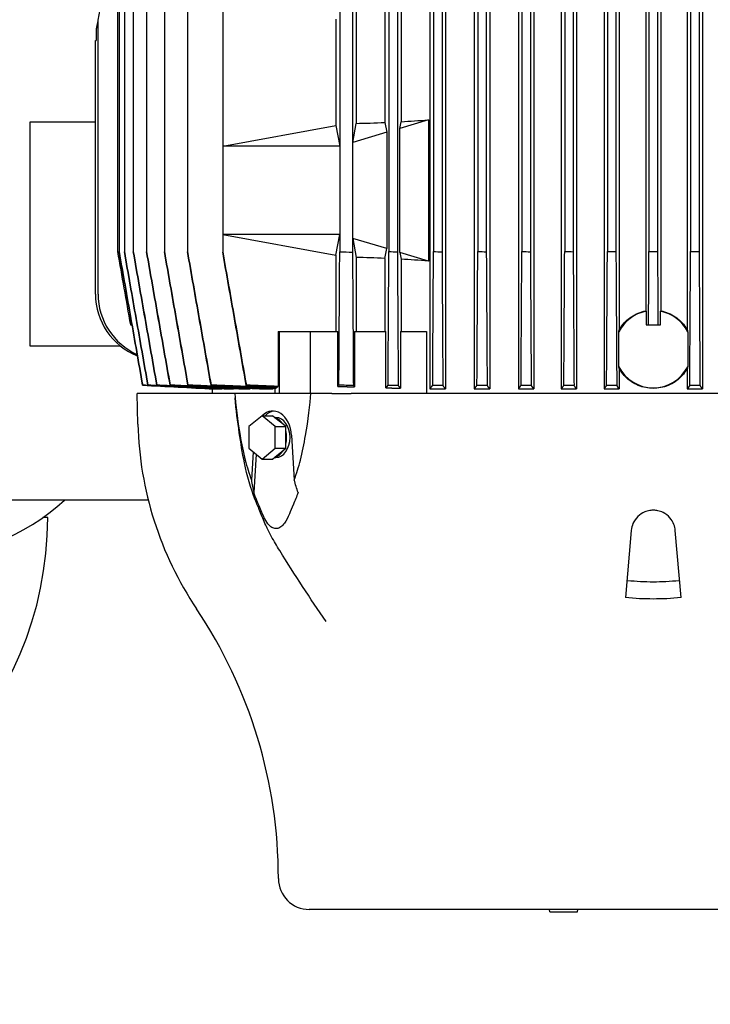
# Model space of a CAD drawing. Header units: inches. Extents: x 24 to 1128, y -69 to 748.
# Tile 302 of 656: x 380 to 392, y 579 to 597. Entities that reach past the tile are written whole.
import ezdxf

# ---------------------------------------------------------------- set-up
doc = ezdxf.new("R2010")
doc.units = ezdxf.units.IN
doc.header["$LTSCALE"] = 32
doc.header["$MEASUREMENT"] = 0
doc.layers.add('Dimension (ANSI)', color=7, linetype='Continuous', lineweight=25)
doc.layers.add('Visible (ANSI)', color=7, linetype='Continuous', lineweight=30)
doc.styles.add('Note Text (ANSI)', font='tahoma.ttf')
doc.dimstyles.new('SB Fraction-16 (ANSI)', dxfattribs={"dimscale": 32, "dimtxt": 0.125, "dimasz": 0.098425, "dimexe": 0.125, "dimexo": 0.0625, "dimgap": 0.031496, "dimtad": 0, "dimtih": 1, "dimtoh": 1, "dimdec": 4, "dimrnd": 1e-08, "dimzin": 0, "dimdsep": 46, "dimlunit": 5, "dimtxsty": 'Note Text (ANSI)', "dimcen": 0.09, "dimdle": 0.393701, "dimclrd": 256, "dimclre": 256, "dimclrt": 256, "dimadec": 0, "dimazin": 3, "dimtfac": 0.96, "dimtofl": 0, "dimtmove": 0, "dimatfit": 3, "dimfxl": 1, "dimfrac": 2, "dimtolj": 1, "dimtzin": 12, "dimlwd": -1, "dimlwe": -1, "dimarcsym": 0})

# ---------------------------------------------------------------- blocks, each defined once
blk = doc.blocks.new('*D18')
at = {"layer": 'Defpoints', "color": 0, "transparency": 16777216}
for p in [(468.781, 692.669), (316.974, 544.669), (468.781, 544.669)]:
    blk.add_point(p, dxfattribs=at)
at = {"layer": 'Dimension (ANSI)', "transparency": 16777216}
for p, q in [((466.781, 692.669), (312.974, 692.669)), ((316.974, 689.519), (316.974, 626.768)), ((316.974, 547.818), (316.974, 620.569)), ((466.781, 544.669), (312.974, 544.669))]:
    blk.add_line(p, q, dxfattribs=at)
for points in [[(316.449, 689.519), (317.499, 689.519), (316.974, 692.669)], [(316.449, 547.818), (317.499, 547.818), (316.974, 544.669)]]:
    blk.add_solid(points, dxfattribs=at)
at = {"layer": 'Dimension (ANSI)', "transparency": 16777216, "insert": (312.872, 625.76), "char_height": 4, "attachment_point": 1, "style": 'Note Text (ANSI)'}
blk.add_mtext('\\A1;148', dxfattribs=at)

msp = doc.modelspace()

# ---------------------------------------------------------------- linework, layer by layer
at = {"layer": 'Visible (ANSI)'}
for p, q in [((387.47639, 609.31912), (387.47639, 590.02778)), ((387.75855, 609.31912), (387.75855, 590.02778)), ((388.27036, 609.31912), (388.27036, 590.02778)), ((388.54769, 609.31912), (388.54769, 590.02778)), ((389.0595, 609.31912), (389.0595, 590.02778)), ((389.33353, 609.31912), (389.33353, 590.02778)), ((389.82566, 609.31912), (389.82566, 590.02778)), ((390.0976, 609.31912), (390.0976, 590.02778)), ((390.58973, 609.31912), (390.58973, 590.02778)), ((392.34653, 609.31912), (392.34653, 590.02778)), ((390.8605, 608.26395), (390.8605, 591.08295)), ((392.07577, 608.26395), (392.07577, 591.08295)), ((391.33294, 607.92535), (391.33294, 591.42155)), ((391.60333, 607.92535), (391.60333, 591.42155)), ((381.9012, 606.86818), (381.9012, 592.47873)), ((381.93105, 606.86788), (381.93105, 592.47903)), ((382.02453, 606.86762), (382.02453, 592.47928)), ((382.18405, 606.86743), (382.18405, 592.47947)), ((382.42086, 606.86731), (382.42086, 592.47959)), ((382.73934, 606.86727), (382.73934, 592.47963)), ((386.0983, 606.87692), (386.0983, 592.46998)), ((386.74763, 606.86734), (386.74763, 592.47956)), ((386.89971, 606.87142), (386.89971, 592.47548)), ((387.54419, 606.86727), (387.54419, 592.47963)), ((387.69627, 606.87066), (387.69627, 592.47624)), ((388.33503, 606.86731), (388.33503, 592.47959)), ((388.4871, 606.87001), (388.4871, 592.4769)), ((389.12192, 606.86743), (389.12192, 592.47947)), ((389.274, 606.86944), (389.274, 592.47747)), ((389.88652, 606.86762), (389.88652, 592.47928)), ((390.0386, 606.86895), (390.0386, 592.47795)), ((390.64952, 606.86788), (390.64952, 592.47903)), ((390.8016, 606.86853), (390.8016, 592.47837)), ((391.39209, 606.86818), (391.39209, 592.47873)), ((391.54417, 606.86818), (391.54417, 592.47873)), ((392.13467, 606.86853), (392.13467, 592.47837)), ((392.28674, 606.86788), (392.28674, 592.47903)), ((385.87018, 604.98841), (385.87018, 594.35849)), ((383.15143, 604.66664), (383.15143, 592.47956)), ((386.16356, 604.57876), (386.16356, 594.76814)), ((386.67537, 604.56294), (386.67537, 594.78396)), ((386.96458, 604.54823), (386.96458, 594.79867)), ((383.78034, 604.36029), (383.78034, 594.35849)), ((381.55493, 591.7207), (381.55493, 596.61202)), ((385.79967, 596.62587), (385.79967, 594.72773)), ((381.51884, 596.4451), (381.51884, 596.24825)), ((381.5075, 596.24825), (381.51884, 596.24825)), ((381.5075, 591.7207), (381.5075, 596.24825)), ((380.34313, 590.79353), (380.34313, 594.79353)), ((380.34313, 594.79353), (381.5075, 594.79353)), ((386.10299, 594.42807), (386.16356, 594.76814)), ((386.67537, 594.78396), (386.70876, 594.60911)), ((387.45348, 594.83167), (386.94331, 594.6792)), ((386.94331, 594.6792), (386.96458, 594.79867)), ((387.45348, 594.83167), (387.45348, 592.31051)), ((383.78034, 594.35849), (385.79967, 594.72773)), ((385.79967, 594.72773), (385.87018, 594.35849)), ((386.70876, 594.60911), (386.10299, 594.42807)), ((386.70876, 594.60911), (386.70876, 592.53307)), ((386.94331, 592.46298), (386.94331, 594.6792)), ((386.10299, 592.71411), (386.10299, 594.42807)), ((383.78034, 594.35849), (383.78034, 592.78369)), ((385.87018, 594.35849), (383.78034, 594.35849)), ((385.87018, 594.35849), (385.87018, 592.78369)), ((383.78034, 592.78369), (385.79967, 592.41445)), ((383.78034, 592.78369), (383.78034, 592.47724)), ((385.87018, 592.78369), (383.78034, 592.78369)), ((385.79967, 592.41445), (385.87018, 592.78369)), ((385.87018, 592.78369), (385.87018, 592.47724)), ((386.10299, 592.71411), (386.16356, 592.37404)), ((386.70876, 592.53307), (386.10299, 592.71411)), ((381.93105, 592.47903), (381.93105, 592.47837)), ((382.02453, 592.47928), (382.02453, 592.47795)), ((382.18405, 592.47947), (382.18405, 592.47747)), ((382.42086, 592.47959), (382.42086, 592.4769)), ((382.73934, 592.47963), (382.73934, 592.47624)), ((383.15143, 592.47956), (383.15143, 592.47548)), ((383.78034, 592.47724), (383.78034, 592.46998)), ((386.67537, 592.35821), (386.70876, 592.53307)), ((385.79967, 592.41445), (385.79967, 591.0514)), ((386.16356, 592.37404), (386.16356, 591.0514)), ((386.67537, 592.35821), (386.67537, 591.0514)), ((386.94331, 592.46298), (386.96458, 592.34351)), ((387.45348, 592.31051), (386.94331, 592.46298)), ((386.96458, 592.34351), (386.96458, 591.0514)), ((391.33916, 591.41324), (391.33916, 591.16951)), ((391.5971, 591.16951), (391.5971, 591.41324)), ((382.13206, 591.16951), (382.1618, 591.16951)), ((391.33916, 591.16951), (391.38403, 591.16951)), ((391.38403, 591.16951), (391.55223, 591.16951)), ((391.55223, 591.16951), (391.5971, 591.16951)), ((384.76963, 591.0514), (384.76963, 590.07379)), ((384.76963, 591.0514), (384.78681, 591.0514)), ((384.78681, 591.0514), (384.78681, 589.94904)), ((384.78681, 591.0514), (385.34359, 591.0514)), ((385.34359, 591.0514), (385.83564, 591.0514)), ((385.34359, 591.0514), (385.34359, 589.94904)), ((385.83564, 590.07379), (385.83564, 591.0514)), ((386.13248, 591.0514), (386.69217, 591.0514)), ((386.13248, 591.0514), (386.13248, 590.06436)), ((386.69217, 590.04755), (386.69217, 591.0514)), ((386.95485, 591.0514), (387.4202, 591.0514)), ((386.95485, 591.0514), (386.95485, 590.04013)), ((387.4202, 591.0514), (387.4202, 589.94904)), ((390.85349, 590.42515), (390.85349, 591.04773)), ((392.08278, 591.04773), (392.08278, 590.42515)), ((381.95707, 590.79353), (380.34313, 590.79353)), ((390.8605, 590.38994), (390.8605, 590.02778)), ((392.07577, 590.38994), (392.07577, 590.02778)), ((383.59412, 590.02901), (383.59412, 589.94904)), ((383.6176, 590.02778), (383.64327, 590.02778)), ((383.64327, 590.03147), (383.64327, 590.02778)), ((383.71431, 590.02778), (383.76733, 590.02778)), ((383.76733, 590.03398), (383.76733, 590.02778)), ((383.88898, 590.02778), (383.97156, 590.02778)), ((383.97156, 590.03688), (383.97156, 590.02778)), ((384.15574, 590.02778), (384.27269, 590.02778)), ((384.27269, 590.03959), (384.27269, 590.02778)), ((384.5227, 590.02778), (384.68093, 590.02778)), ((384.68093, 590.04234), (384.68093, 590.02778)), ((384.71429, 590.04085), (384.71429, 589.94904)), ((384.73972, 590.06518), (384.73972, 590.04755)), ((387.47639, 590.02778), (387.75855, 590.02778)), ((388.27036, 590.02778), (388.54769, 590.02778)), ((389.0595, 590.02778), (389.33353, 590.02778)), ((389.82566, 590.02778), (390.0976, 590.02778)), ((390.58973, 590.02778), (390.8605, 590.02778)), ((392.07577, 590.02778), (392.34653, 590.02778)), ((383.99555, 589.94904), (382.25141, 589.94904)), ((382.26584, 589.39786), (382.25141, 589.94904)), ((383.99555, 589.94904), (383.99714, 589.94904)), ((385.35377, 589.94904), (383.99714, 589.94904)), ((385.72951, 589.94904), (385.35377, 589.94904)), ((385.72951, 589.94904), (386.07291, 589.94904)), ((396.86336, 589.94904), (386.07291, 589.94904)), ((384.48337, 589.54806), (384.24674, 589.35485)), ((384.48337, 589.54806), (384.66989, 589.54806)), ((384.72, 589.35485), (384.48337, 589.54806)), ((384.7133, 589.51261), (384.66989, 589.54806)), ((384.70677, 589.51794), (384.73113, 589.51794)), ((384.8631, 589.39029), (384.7133, 589.51261)), ((384.24674, 589.35485), (384.24674, 588.96843)), ((384.72, 589.35485), (384.90652, 589.35485)), ((384.72, 588.96843), (384.72, 589.35485)), ((384.90652, 589.35485), (384.8631, 589.39029)), ((384.90652, 589.28396), (384.90652, 589.35485)), ((384.90652, 589.03932), (384.90652, 589.28396)), ((385.00825, 589.20282), (385.0578, 588.40188)), ((384.24674, 588.96843), (384.48337, 588.77522)), ((384.48337, 588.77522), (384.72, 588.96843)), ((384.72, 588.96843), (384.90652, 588.96843)), ((384.8631, 588.93299), (384.90652, 588.96843)), ((384.90652, 588.96843), (384.90652, 589.03932)), ((384.32424, 588.90515), (384.29311, 588.40188)), ((384.37724, 588.86187), (384.33493, 588.17787)), ((384.66989, 588.77522), (384.7133, 588.81067)), ((384.70677, 588.80534), (384.73113, 588.80534)), ((384.7133, 588.81067), (384.8631, 588.93299)), ((384.48337, 588.77522), (384.66989, 588.77522)), ((382.45157, 588.04353), (379.96813, 588.04353)), ((380.65563, 587.73103), (380.5705, 587.73103)), ((391.07593, 587.50304), (390.97087, 586.30221)), ((391.96539, 586.30221), (391.86034, 587.50304)), ((397.60987, 580.73644), (385.3264, 580.73644)), ((389.62072, 580.69707), (389.61378, 580.73644)), ((389.62072, 580.69707), (390.11408, 580.69707)), ((390.11408, 580.69707), (390.12102, 580.73644))]:
    msp.add_line(p, q, dxfattribs=at)
for centre, radius, start, end in [((366.9891, 599.67345), 14.88408, 348.130396, 11.869604), ((394.68701, 865.74601), 273.41096, 268.1520335, 268.1998614), ((393.1243, 827.20181), 234.80884, 268.4438347, 268.4809565), ((392.3188, 803.41324), 210.98765, 268.7032984, 268.7446066), ((391.86379, 787.33005), 194.88241, 268.9624816, 269.0071995), ((391.62161, 776.48488), 184.02239, 269.2216916, 269.2690452), ((391.51133, 769.65898), 177.18715, 269.4745885, 269.5237664), ((391.47321, 765.8259), 173.34883, 269.7277512, 269.7780166), ((391.46813, 764.62717), 172.14846, 269.9746923, 270.0253077), ((391.46306, 765.8259), 173.34883, 270.2219834, 270.2722488), ((391.46813, 590.73644), 0.68898, 100.788848, 153.13993), ((391.46813, 590.73644), 0.68898, 26.86007, 79.211152), ((391.46813, 590.73644), 0.68898, 206.86007, 333.13993), ((388.48405, 589.56069), 6.22034, 181.5, 213.774099), ((378.40563, 590.79303), 3.75, 227.155336, 312.844664), ((374.40563, 587.73103), 6.25, 270, 0), ((376.1138, 581.28762), 8.66142, 0, 33.774099), ((385.3264, 581.28762), 0.55118, 180, 270)]:
    msp.add_arc(centre, radius, start, end, dxfattribs=at)
for centre, major_axis, ratio, start_param, end_param in [((391.46813, 596.87572), (-7.86896, -1.54437), 0.18267581, 0.79578081, 0.88056218), ((391.46813, 596.87572), (-7.86896, -1.54437), 0.18267581, 0.92607715, 0.99993589), ((391.46813, 590.26646), (-7.86896, 1.54437), 0.18267581, 5.40262312, 5.4874045), ((391.46813, 590.26646), (-7.86896, 1.54437), 0.18267581, 5.28324942, 5.35710816), ((382.68901, 591.7207), (-1.18151, 0), 0.99965732, 0, 1.19787667), ((382.73724, 591.7207), (-1.18232, 0), 0.99897186, 0, 1.15041197), ((425.69573, 756.88195), (-43.34467, -166.78903), 0.00001417, 0.00381272, 0.00486557), ((424.5775, 761.30444), (-42.13428, -171.21648), 0.00011972, 0.00827899, 0.00930807), ((422.40587, 769.10362), (-39.80568, -179.02447), 0.0004194, 0.01274728, 0.01373678), ((418.50961, 781.27915), (-35.67718, -191.21396), 0.0010571, 0.01731971, 0.01825278), ((411.82432, 798.8012), (-28.6813, -208.75665), 0.00219871, 0.02184936, 0.02271084), ((400.25523, 823.44982), (-16.71382, -233.43573), 0.00407914, 0.02626653, 0.02704234), ((393.06089, 823.44982), (-233.65248, -13.34579), 0.99743829, 1.48684372, 1.48761953), ((392.31463, 798.80119), (-210.69023, -3.40343), 0.990691, 1.53208353, 1.53294501), ((391.87054, 781.27915), (-194.51062, -1.12104), 0.98303461, 1.54687801, 1.54781108), ((391.62642, 769.10362), (-183.39609, -0.35438), 0.97616102, 1.5551733, 1.5561628), ((391.51305, 761.30444), (-176.32462, -0.08834), 0.97102976, 1.56100174, 1.56203082), ((391.47343, 756.88195), (-172.32917, -0.00971), 0.96785145, 1.5658756, 1.56692848), ((391.46284, 756.88195), (-172.32917, 0.00971), 0.96785145, 1.57466417, 1.57571706), ((384.67545, 589.16164), (0, 0.47244), 0.70710678, 4.79965544, 6.8981029), ((384.73113, 589.16164), (0, 0.47244), 0.70710678, 0.08343009, 0.61302233), ((384.66989, 589.16164), (0, 0.3563), 0.70710678, 5.40916043, 6.11001263), ((384.73113, 589.16164), (0, -0.3563), 0.70710678, 0, 3.14159265), ((384.66989, 589.16164), (0, 0.3563), 0.70710678, 4.36196288, 5.06281508), ((384.66989, 589.16164), (0, -0.3563), 0.70710678, 0.17317268, 0.87402487)]:
    msp.add_ellipse(centre, major_axis=major_axis, ratio=ratio, start_param=start_param, end_param=end_param, dxfattribs=at)
for points, weights, degree in [([(381.55493, 596.61202), (381.54322, 596.55631), (381.53119, 596.50067), (381.51884, 596.4451)], [1, 0.999989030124, 0.999989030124, 1], 3), ([(390.85349, 591.04773), (390.8568, 591.06529), (390.8605, 591.08295)], [1.00322027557, 1.00194409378, 1.00052735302], 2), ([(392.07577, 591.08295), (392.07946, 591.06529), (392.08278, 591.04773)], [1.00052735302, 1.00194409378, 1.00322027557], 2), ([(390.8605, 590.38994), (390.8568, 590.40759), (390.85349, 590.42515)], [1.00052735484, 1.0019440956, 1.00322027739], 2), ([(392.08278, 590.42515), (392.07946, 590.40759), (392.07577, 590.38994)], [1.00322027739, 1.0019440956, 1.00052735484], 2), ([(383.64327, 590.02778), (383.04599, 590.05877), (382.35159, 590.09489)], [1.19349800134, 1.12011985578, 1.04519705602], 2), ([(382.44483, 590.09379), (383.12658, 590.0583), (383.71431, 590.02778)], [1.04861019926, 1.12292628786, 1.19580139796], 2), ([(383.76733, 590.02778), (383.1563, 590.05887), (382.44524, 590.09534)], [1.17956896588, 1.11214837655, 1.04225916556], 2), ([(382.60438, 590.09349), (383.29404, 590.05809), (383.88898, 590.02778)], [1.0465335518, 1.1150242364, 1.18120697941], 2), ([(383.97156, 590.02778), (383.3403, 590.05893), (382.60497, 590.09582)], [1.16745672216, 1.10516338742, 1.03946167], 2), ([(382.84127, 590.09322), (383.54679, 590.05783), (384.15574, 590.02778)], [1.0444117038, 1.10787831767, 1.16816423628], 2), ([(384.27269, 590.02778), (383.61225, 590.05892), (382.84206, 590.09636)], [1.15652631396, 1.09885480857, 1.03670498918], 2), ([(383.15989, 590.09299), (383.89119, 590.05752), (384.5227, 590.02778)], [1.0422886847, 1.10154062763, 1.15666365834], 2), ([(384.68093, 590.02778), (383.97965, 590.05881), (383.16084, 590.09694)], [1.14680766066, 1.09331136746, 1.03403279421], 2), ([(383.57219, 590.09282), (384.18517, 590.06443), (384.73054, 590.04013)], [1.03952749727, 1.08335399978, 1.12391584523], 2), ([(384.73972, 590.04755), (384.1884, 590.07052), (383.57327, 590.09759)], [1.10570106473, 1.07030953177, 1.03141966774], 2), ([(384.73054, 590.04013), (384.73509, 590.04373), (384.73972, 590.04755)], [1.12922777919, 1.12408065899, 1.11866819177], 2), ([(384.75926, 590.06436), (384.76439, 590.06894), (384.76963, 590.07379)], [1.06384136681, 1.05786121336, 1.05160544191], 2), ([(385.83564, 590.07379), (385.9856, 590.06894), (386.13248, 590.06436)], [1.05160544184, 1.05786121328, 1.06384136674], 2), ([(386.7329, 590.09759), (386.71142, 590.07052), (386.69217, 590.04755)], [1.03141966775, 1.07030953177, 1.10570106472], 2), ([(386.69217, 590.04755), (386.82465, 590.04373), (386.95485, 590.04013)], [1.11866819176, 1.12408065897, 1.12922777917], 2), ([(386.95485, 590.04013), (386.93581, 590.06443), (386.9144, 590.09282)], [1.12391584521, 1.08335399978, 1.03952749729], 2), ([(387.52948, 590.09694), (387.50088, 590.05881), (387.47639, 590.02778)], [1.03403279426, 1.09331136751, 1.14680766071], 2), ([(387.75855, 590.02778), (387.7365, 590.05752), (387.71096, 590.09299)], [1.15666365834, 1.10154062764, 1.0422886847], 2), ([(388.32032, 590.09636), (388.29342, 590.05892), (388.27036, 590.02778)], [1.03670498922, 1.09885480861, 1.156526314], 2), ([(388.54769, 590.02778), (388.52642, 590.05783), (388.50178, 590.09322)], [1.16816423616, 1.10787831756, 1.04441170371], 2), ([(389.10722, 590.09582), (389.08154, 590.05893), (389.0595, 590.02778)], [1.03946167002, 1.10516338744, 1.16745672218], 2), ([(389.33353, 590.02778), (389.31276, 590.05809), (389.28867, 590.09349)], [1.18120697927, 1.11502423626, 1.04653355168], 2), ([(389.87183, 590.09534), (389.847, 590.05887), (389.82566, 590.02778)], [1.04225916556, 1.11214837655, 1.17956896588], 2), ([(390.0976, 590.02778), (390.07708, 590.0583), (390.05327, 590.09379)], [1.19580139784, 1.12292628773, 1.04861019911], 2), ([(390.63484, 590.09489), (390.61059, 590.05877), (390.58973, 590.02778)], [1.04519705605, 1.12011985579, 1.19349800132], 2), ([(392.34653, 590.02778), (392.32568, 590.05877), (392.30143, 590.09489)], [1.19349800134, 1.12011985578, 1.04519705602], 2)]:
    msp.add_rational_spline(points, weights, degree=degree, dxfattribs=at)
for points, knots in [([(381.9012, 592.47873), (381.93968, 592.26052), (381.97815, 592.04232), (382.05511, 591.60592), (382.09358, 591.38772), (382.13206, 591.16951)], [0, 0, 0, 0, 1.68837967, 1.68837967, 3.37675935, 3.37675935, 3.37675935, 3.37675935]), ([(382.35139, 590.09413), (382.28133, 590.4915), (382.21128, 590.88888), (382.07117, 591.68363), (382.00111, 592.081), (381.93105, 592.47837)], [0, 0, 0, 0, 3.07473866, 3.07473866, 6.14947431, 6.14947431, 6.14947431, 6.14947431]), ([(382.02453, 592.47928), (382.09465, 592.08195), (382.16477, 591.68463), (382.305, 590.88998), (382.37512, 590.49266), (382.44524, 590.09534)], [0, 0, 0, 0, 3.07444802, 3.07444802, 6.14889604, 6.14889604, 6.14889604, 6.14889604]), ([(382.44483, 590.09379), (382.3748, 590.49114), (382.30475, 590.88853), (382.16465, 591.68322), (382.09459, 592.0806), (382.02453, 592.47795)], [0, 0, 0, 0, 3.07453993, 3.07453993, 6.14907395, 6.14907395, 6.14907395, 6.14907395]), ([(382.18405, 592.47947), (382.25421, 592.0822), (382.32437, 591.68491), (382.46468, 590.89038), (382.53483, 590.49309), (382.60497, 590.09582)], [0, 0, 0, 0, 3.07408921, 3.07408921, 6.14818069, 6.14818069, 6.14818069, 6.14818069]), ([(382.60438, 590.09349), (382.53435, 590.49081), (382.4643, 590.88816), (382.32419, 591.6828), (382.25412, 592.08015), (382.18405, 592.47747)], [0, 0, 0, 0, 3.07434214, 3.07434214, 6.14867972, 6.14867972, 6.14867972, 6.14867972]), ([(382.42086, 592.47959), (382.49108, 592.08239), (382.56129, 591.68518), (382.70169, 590.89078), (382.77188, 590.49356), (382.84206, 590.09636)], [0, 0, 0, 0, 3.07363819, 3.07363819, 6.14727905, 6.14727905, 6.14727905, 6.14727905]), ([(382.84127, 590.09322), (382.77124, 590.4905), (382.70119, 590.88779), (382.56106, 591.68234), (382.49097, 592.07963), (382.42086, 592.4769)], [0, 0, 0, 0, 3.07400873, 3.07400873, 6.14801435, 6.14801435, 6.14801435, 6.14801435]), ([(382.73934, 592.47963), (382.80962, 592.08252), (382.87989, 591.68541), (383.02039, 590.89118), (383.09062, 590.49406), (383.16084, 590.09694)], [0, 0, 0, 0, 3.07303087, 3.07303087, 6.14606472, 6.14606472, 6.14606472, 6.14606472]), ([(383.15989, 590.09299), (383.08986, 590.49021), (383.01979, 590.88743), (382.87961, 591.68184), (382.80949, 592.07905), (382.73934, 592.47624)], [0, 0, 0, 0, 3.07352424, 3.07352424, 6.14704694, 6.14704694, 6.14704694, 6.14704694]), ([(383.15143, 592.47956), (383.22178, 592.08258), (383.29212, 591.68558), (383.43273, 590.8916), (383.50301, 590.49459), (383.57327, 590.09759)], [0, 0, 0, 0, 3.0722279, 3.0722279, 6.14445907, 6.14445907, 6.14445907, 6.14445907]), ([(383.57219, 590.09282), (383.50213, 590.48994), (383.43204, 590.88706), (383.29179, 591.68128), (383.22163, 592.07838), (383.15143, 592.47548)], [0.00000001, 0.00000001, 0.00000001, 0.00000001, 3.07285421, 3.07285421, 6.14570848, 6.14570848, 6.14570848, 6.14570848]), ([(383.78034, 592.47724), (383.85083, 592.08042), (383.92128, 591.6836), (384.06212, 590.88994), (384.1325, 590.49311), (384.20286, 590.09627)], [0, 0, 0, 0, 3.07114779, 3.07114779, 6.14230411, 6.14230411, 6.14230411, 6.14230411]), ([(384.20116, 590.08821), (384.13111, 590.48519), (384.06102, 590.88215), (383.92075, 591.67608), (383.85057, 592.07303), (383.78034, 592.46998)], [0, 0, 0, 0, 3.07176687, 3.07176687, 6.14353477, 6.14353477, 6.14353477, 6.14353477]), ([(385.85543, 590.09627), (385.85789, 590.49311), (385.86034, 590.88994), (385.86526, 591.6836), (385.86772, 592.08042), (385.87018, 592.47724)], [0, 0, 0, 0, 3.07114256, 3.07114256, 6.1422854, 6.1422854, 6.1422854, 6.1422854]), ([(386.0983, 592.46998), (386.10075, 592.07303), (386.1032, 591.67608), (386.1081, 590.88215), (386.11055, 590.48519), (386.11299, 590.08821)], [0, 0, 0, 0, 3.07176081, 3.07176081, 6.14350714, 6.14350714, 6.14350714, 6.14350714]), ([(386.7329, 590.09759), (386.73535, 590.49459), (386.73781, 590.8916), (386.74272, 591.68558), (386.74517, 592.08258), (386.74763, 592.47956)], [0, 0, 0, 0, 3.07222542, 3.07222542, 6.1444506, 6.1444506, 6.1444506, 6.1444506]), ([(386.89971, 592.47548), (386.90216, 592.07838), (386.90461, 591.68128), (386.90951, 590.88706), (386.91195, 590.48994), (386.9144, 590.09282)], [0, 0, 0, 0, 3.07285271, 3.07285271, 6.14569819, 6.14569819, 6.14569819, 6.14569819]), ([(387.52948, 590.09694), (387.53193, 590.49406), (387.53438, 590.89118), (387.53929, 591.68541), (387.54174, 592.08252), (387.54419, 592.47963)], [0, 0, 0, 0, 3.07302923, 3.07302923, 6.14605706, 6.14605706, 6.14605706, 6.14605706]), ([(387.69627, 592.47624), (387.69872, 592.07905), (387.70117, 591.68184), (387.70607, 590.88743), (387.70851, 590.49021), (387.71096, 590.09299)], [0, 0, 0, 0, 3.07352276, 3.07352276, 6.14703966, 6.14703966, 6.14703966, 6.14703966]), ([(388.32032, 590.09636), (388.32277, 590.49356), (388.32522, 590.89078), (388.33012, 591.68518), (388.33257, 592.08239), (388.33503, 592.47959)], [0, 0, 0, 0, 3.0736375, 3.0736375, 6.14727247, 6.14727247, 6.14727247, 6.14727247]), ([(388.4871, 592.4769), (388.48955, 592.07963), (388.492, 591.68234), (388.49689, 590.88779), (388.49934, 590.4905), (388.50178, 590.09322)], [0, 0, 0, 0, 3.07400735, 3.07400735, 6.14801057, 6.14801057, 6.14801057, 6.14801057]), ([(389.10722, 590.09582), (389.10967, 590.49309), (389.11212, 590.89038), (389.11702, 591.68492), (389.11947, 592.0822), (389.12192, 592.47947)], [0, 0, 0, 0, 3.0740895, 3.0740895, 6.14817556, 6.14817556, 6.14817556, 6.14817556]), ([(389.274, 592.47747), (389.27644, 592.08015), (389.27889, 591.6828), (389.28378, 590.88816), (389.28623, 590.49081), (389.28867, 590.09349)], [0, 0, 0, 0, 3.07434109, 3.07434109, 6.14868004, 6.14868004, 6.14868004, 6.14868004]), ([(389.87183, 590.09534), (389.87428, 590.49266), (389.87672, 590.88998), (389.88162, 591.68463), (389.88407, 592.08196), (389.88652, 592.47928)], [0, 0, 0, 0, 3.07444941, 3.07444941, 6.14889604, 6.14889604, 6.14889604, 6.14889604]), ([(390.0386, 592.47795), (390.04104, 592.0806), (390.04349, 591.68322), (390.04838, 590.88852), (390.05083, 590.49114), (390.05327, 590.09379)], [0, 0, 0, 0, 3.07453979, 3.07453979, 6.14907961, 6.14907961, 6.14907961, 6.14907961]), ([(390.63484, 590.09489), (390.63728, 590.49225), (390.64218, 591.28696), (390.64708, 592.08167), (390.64952, 592.47903)], [0, 0, 0, 0, 3.07465094, 6.14929886, 6.14929886, 6.14929886, 6.14929886]), ([(390.8016, 592.47837), (390.80405, 592.081), (390.80649, 591.68362), (390.81139, 590.88888), (390.81383, 590.4915), (390.81628, 590.09413)], [0, 0, 0, 0, 3.07473715, 3.07473715, 6.14947431, 6.14947431, 6.14947431, 6.14947431]), ([(391.38403, 591.16951), (391.38538, 591.38772), (391.38672, 591.60592), (391.38941, 592.04232), (391.39075, 592.26052), (391.39209, 592.47873)], [0.000001, 0.000001, 0.000001, 0.000001, 1.68838067, 1.68838067, 3.37676035, 3.37676035, 3.37676035, 3.37676035]), ([(391.54417, 592.47873), (391.54551, 592.26052), (391.54686, 592.04232), (391.54955, 591.60592), (391.55089, 591.38772), (391.55223, 591.16951)], [0, 0, 0, 0, 1.68837967, 1.68837967, 3.37675935, 3.37675935, 3.37675935, 3.37675935]), ([(392.11999, 590.09413), (392.12243, 590.4915), (392.12488, 590.88888), (392.12977, 591.68363), (392.13222, 592.081), (392.13467, 592.47837)], [0, 0, 0, 0, 3.07473866, 3.07473866, 6.14947431, 6.14947431, 6.14947431, 6.14947431]), ([(390.8605, 591.08295), (390.86902, 591.09782), (390.87806, 591.11234), (390.91331, 591.16456), (390.9425, 591.19957), (391.00466, 591.26149), (391.03975, 591.29054), (391.11615, 591.34172), (391.15746, 591.36387), (391.24337, 591.39933), (391.28803, 591.41273), (391.33294, 591.42155)], [-4.4735516, -4.4735516, -4.4735516, -4.4735516, -4.34983194, -4.34983194, -4.01511877, -4.01511877, -3.68058551, -3.68058551, -3.34605225, -3.34605225, -3.01334343, -3.01334343, -3.01334343, -3.01334343]), ([(391.60333, 591.42155), (391.64824, 591.41273), (391.6929, 591.39933), (391.77881, 591.36387), (391.82012, 591.34172), (391.89652, 591.29054), (391.93161, 591.26149), (391.99377, 591.19957), (392.02296, 591.16456), (392.0582, 591.11234), (392.06724, 591.09782), (392.07577, 591.08295)], [-2.34062802, -2.34062802, -2.34062802, -2.34062802, -2.0079192, -2.0079192, -1.67338594, -1.67338594, -1.33885267, -1.33885267, -1.0041395, -1.0041395, -0.88041985, -0.88041985, -0.88041985, -0.88041985]), ([(392.07577, 590.38994), (392.06724, 590.37507), (392.0582, 590.36055), (392.02296, 590.30832), (391.99377, 590.27332), (391.93161, 590.21139), (391.89652, 590.18235), (391.82012, 590.13117), (391.77881, 590.10902), (391.69266, 590.07345), (391.64775, 590.06001), (391.55743, 590.04237), (391.51203, 590.03818), (391.42423, 590.03818), (391.37883, 590.04237), (391.28852, 590.06001), (391.24361, 590.07345), (391.15746, 590.10902), (391.11615, 590.13117), (391.03975, 590.18235), (391.00466, 590.21139), (390.9425, 590.27332), (390.91331, 590.30832), (390.87806, 590.36055), (390.86902, 590.37507), (390.8605, 590.38994)], [-9.82752304, -9.82752304, -9.82752304, -9.82752304, -9.70380339, -9.70380339, -9.36909022, -9.36909022, -9.03455696, -9.03455696, -8.70002369, -8.70002369, -8.36549043, -8.36549043, -8.03095717, -8.03095717, -7.69642391, -7.69642391, -7.36189064, -7.36189064, -7.02735738, -7.02735738, -6.69282412, -6.69282412, -6.35811095, -6.35811095, -6.23439129, -6.23439129, -6.23439129, -6.23439129]), ([(384.20286, 590.09627), (384.20257, 590.0949), (384.20229, 590.09355), (384.20172, 590.09086), (384.20144, 590.08953), (384.20116, 590.08821)], [-0.654581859, -0.654581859, -0.654581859, -0.654581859, -0.327309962, -0.327309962, -0.000038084, -0.000038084, -0.000038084, -0.000038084]), ([(386.11299, 590.08821), (386.07007, 590.08953), (386.02714, 590.09086), (385.94128, 590.09355), (385.89836, 590.0949), (385.85543, 590.09627)], [-0.65456639, -0.65456639, -0.65456639, -0.65456639, -0.327294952, -0.327294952, -0.00002352, -0.00002352, -0.00002352, -0.00002352]), ([(383.99714, 589.94904), (384.00834, 589.75998), (384.04409, 589.46645), (384.11657, 589.0496), (384.14684, 588.90093), (384.21485, 588.63554), (384.25041, 588.51893), (384.29311, 588.40188)], [0, 0, 0, 0, 1.44569281, 1.44569281, 2.22353746, 2.22353746, 2.89135016, 2.89135016, 2.89135016, 2.89135016]), ([(385.62554, 585.87765), (385.34375, 586.2898), (385.06558, 586.70579), (384.74748, 587.22657), (384.69681, 587.31097), (384.61359, 587.46214), (384.57981, 587.5283), (384.51049, 587.68083), (384.47659, 587.7666), (384.41618, 587.91368), (384.3886, 587.97951), (384.28114, 588.24917), (384.21483, 588.48007), (384.13184, 588.88535), (384.10283, 589.06587), (384.04707, 589.4526), (384.02005, 589.65916), (384.00302, 589.86667)], [0, 0, 0, 0, 4.1369854, 4.1369854, 4.92446249, 4.92446249, 5.48703908, 5.48703908, 6.2014526, 6.2014526, 6.7997155, 6.7997155, 8.5603028, 8.5603028, 9.95210263, 9.95210263, 11.54119199, 11.54119199, 11.54119199, 11.54119199]), ([(385.0578, 588.40188), (385.10049, 588.51893), (385.13606, 588.63554), (385.20406, 588.90093), (385.23434, 589.0496), (385.30682, 589.46645), (385.34256, 589.75998), (385.35377, 589.94904)], [0.000001, 0.000001, 0.000001, 0.000001, 1.0036309, 1.0036309, 2.1726236, 2.1726236, 4.34529928, 4.34529928, 4.34529928, 4.34529928]), ([(384.29311, 588.40188), (384.29903, 588.36419), (384.3054, 588.32633), (384.31916, 588.25179), (384.32668, 588.21445), (384.33493, 588.17787)], [0.000001, 0.000001, 0.000001, 0.000001, 0.301646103, 0.301646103, 0.603058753, 0.603058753, 0.603058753, 0.603058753]), ([(385.12733, 588.17787), (385.11456, 588.21445), (385.10242, 588.25179), (385.07944, 588.32633), (385.06838, 588.36419), (385.0578, 588.40188)], [0.000001, 0.000001, 0.000001, 0.000001, 0.301847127, 0.301847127, 0.603926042, 0.603926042, 0.603926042, 0.603926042]), ([(385.12733, 588.17787), (385.10168, 588.11078), (385.06757, 588.02703), (385.01532, 587.89944), (384.99152, 587.84199), (384.94343, 587.73421), (384.91574, 587.6792), (384.86371, 587.60665), (384.84122, 587.58188), (384.79341, 587.54745), (384.76925, 587.53705), (384.72018, 587.53193), (384.69683, 587.53638), (384.65062, 587.55825), (384.62887, 587.57569), (384.58039, 587.62778), (384.55587, 587.66642), (384.50629, 587.75932), (384.47846, 587.82353), (384.42652, 587.94919), (384.40586, 587.99969), (384.3726, 588.08166), (384.35314, 588.13025), (384.33493, 588.17787)], [0.000001, 0.000001, 0.000001, 0.000001, 0.58120896, 0.58120896, 1.25941577, 1.25941577, 2.17317448, 2.17317448, 2.7513165, 2.7513165, 3.27269207, 3.27269207, 3.76077762, 3.76077762, 4.27007399, 4.27007399, 5.00405982, 5.00405982, 5.94838024, 5.94838024, 6.33291533, 6.33291533, 6.81500383, 6.81500383, 6.81500383, 6.81500383]), ([(391.86034, 587.50304), (391.85722, 587.53865), (391.84925, 587.57387), (391.82005, 587.65129), (391.79583, 587.69203), (391.73098, 587.76626), (391.68982, 587.79823), (391.61333, 587.83618), (391.58167, 587.84719), (391.52484, 587.85909), (391.50039, 587.86187), (391.45195, 587.86282), (391.42812, 587.86111), (391.3745, 587.85235), (391.34515, 587.84395), (391.27102, 587.81317), (391.22939, 587.7856), (391.15632, 587.71479), (391.12663, 587.67131), (391.08971, 587.5852), (391.07955, 587.5444), (391.07593, 587.50304)], [-4.77019064, -4.77019064, -4.77019064, -4.77019064, -4.48119335, -4.48119335, -4.10853768, -4.10853768, -3.70709746, -3.70709746, -3.4510853, -3.4510853, -3.26373892, -3.26373892, -3.08196744, -3.08196744, -2.84912752, -2.84912752, -2.46555429, -2.46555429, -2.05356127, -2.05356127, -1.7178954, -1.7178954, -1.7178954, -1.7178954]), ([(390.9979, 586.6111), (391.00088, 586.6108), (391.00387, 586.61049), (391.1645, 586.59443), (391.31974, 586.58723), (391.46813, 586.58723), (391.61653, 586.58723), (391.77177, 586.59443), (391.93239, 586.61049), (391.93538, 586.6108), (391.93837, 586.6111)], [-1.15221411, -1.15221411, -1.15221411, -1.15221411, -1.13078999, -1.13078999, 0, 0, 0, 1.13078999, 1.13078999, 1.15221411, 1.15221411, 1.15221411, 1.15221411]), ([(391.96539, 586.30221), (391.79546, 586.28562), (391.62816, 586.27804), (391.46813, 586.27804), (391.30811, 586.27804), (391.14081, 586.28562), (390.97087, 586.30221)], [-1.21940321, -1.21940321, -1.21940321, -1.21940321, 0, 0, 0, 1.21940321, 1.21940321, 1.21940321, 1.21940321])]:
    msp.add_open_spline(points, degree=3, knots=knots, dxfattribs=at)
for points in [[(381.93105, 592.47903), (382.00114, 592.08167), (382.14132, 591.28696), (382.2815, 590.49225), (382.35159, 590.09489)], [(392.28674, 592.47903), (392.28919, 592.08167), (392.29409, 591.28696), (392.29898, 590.49225), (392.30143, 590.09489)], [(391.33294, 591.42155), (391.33501, 591.41879), (391.33709, 591.41602), (391.33916, 591.41324)], [(391.5971, 591.41324), (391.59918, 591.41602), (391.60125, 591.41879), (391.60333, 591.42155)], [(382.35139, 590.09413), (382.77346, 590.07201), (383.19553, 590.0499), (383.6176, 590.02778)], [(384.20116, 590.08821), (384.38719, 590.08016), (384.57322, 590.0722), (384.75926, 590.06436)], [(384.76963, 590.07379), (384.5807, 590.08114), (384.39177, 590.08864), (384.20286, 590.09627)], [(385.85543, 590.09627), (385.84883, 590.08864), (385.84224, 590.08114), (385.83564, 590.07379)], [(386.13248, 590.06436), (386.12599, 590.0722), (386.11949, 590.08016), (386.11299, 590.08821)], [(390.8605, 590.02778), (390.84576, 590.0499), (390.83102, 590.07201), (390.81628, 590.09413)], [(392.11999, 590.09413), (392.10525, 590.07201), (392.09051, 590.0499), (392.07577, 590.02778)]]:
    msp.add_open_spline(points, degree=3, dxfattribs=at)

# ---------------------------------------------------------------- dimensions: what is measured, and where the dimension line sits
at = {"layer": 'Dimension (ANSI)'}
dim = msp.add_linear_dim(base=(316.97435, 544.66853), p1=(468.78063, 692.66853), p2=(468.78063, 544.66853), angle=90, dimstyle='SB Fraction-16 (ANSI)', override={"dimgap": 0.031496, "dimdec": 4, "dimtol": 0, "dimlim": 0, "dimtp": 0, "dimtm": 0, "dimtdec": 2, "dimatfit": 1}, dxfattribs=at)
dim.commit()
dim.dimension.update_dxf_attribs({"geometry": '*D18', "text_midpoint": (316.97435, 623.66853), "dimtype": 160})

doc.saveas('drawing.dxf')
